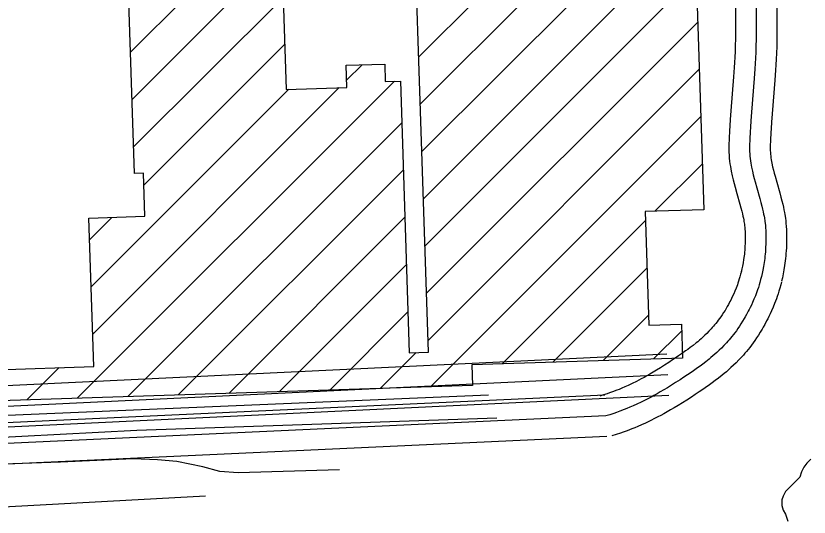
# Model space of a CAD drawing. Extents: x 3313442 to 3351311, y 721974 to 747360.
# Drawn here: x 3331244 to 3331818, y 727971 to 728335 of the extents above; entities that cross this region are included whole.
import ezdxf

# ---------------------------------------------------------------- set-up
doc = ezdxf.new("R2010")
doc.units = 0
for name, color, linetype in [('V-BLDG-OTLN', 7, 'Continuous'), ('V-RAIL-TRAK', 7, 'Continuous'), ('V-ROAD-CNTR', 7, 'Continuous'), ('V-TOPO-SHOR', 7, 'Continuous')]:
    doc.layers.add(name, color=color, linetype=linetype)

msp = doc.modelspace()

# ---------------------------------------------------------------- linework, layer by layer
at = {"layer": 'V-BLDG-OTLN'}
for p, q in [((3331535.34, 728304.79), (3331750.74, 728520.19)), ((3331536.46, 728270.56), (3331751.86, 728485.96)), ((3331537.59, 728236.32), (3331752.99, 728451.72)), ((3331326.63, 728308.21), (3331434.83, 728416.41)), ((3331538.71, 728202.09), (3331754.11, 728417.49)), ((3331327.75, 728273.97), (3331435.96, 728382.18)), ((3331539.83, 728167.86), (3331736.32, 728364.35)), ((3331328.87, 728239.74), (3331437.08, 728347.95)), ((3331540.95, 728133.63), (3331737.45, 728330.12)), ((3331336.37, 728211.88), (3331438.2, 728313.72)), ((3331483.11, 728287.91), (3331494.35, 728299.15)), ((3331542.08, 728099.39), (3331738.57, 728295.89)), ((3331288.1, 728057.55), (3331517.79, 728287.24)), ((3331298.2, 728138.36), (3331441.22, 728281.38)), ((3331299.32, 728104.12), (3331477.77, 728282.58)), ((3331543.98, 728065.94), (3331739.69, 728261.65)), ((3331324.65, 728058.75), (3331523.05, 728257.14)), ((3331706.4, 728193), (3331740.81, 728227.42)), ((3331361.21, 728059.95), (3331524.17, 728222.91)), ((3331297.08, 728172.59), (3331313.1, 728188.62)), ((3331397.76, 728061.14), (3331525.3, 728188.68)), ((3331595.82, 728082.43), (3331699.62, 728186.23)), ((3331434.32, 728062.34), (3331526.42, 728154.44)), ((3331632.38, 728083.63), (3331700.74, 728151.99)), ((3331470.87, 728063.54), (3331527.54, 728120.21)), ((3331668.93, 728084.82), (3331701.87, 728117.76)), ((3331705.48, 728086.02), (3331725.73, 728106.27)), ((3331507.43, 728064.74), (3331533.39, 728090.7)), ((3331251.55, 728056.35), (3331274.96, 728079.77))]:
    msp.add_line(p, q, dxfattribs=at)
for points in [[(3331229.1, 728078.26), (3331300.09, 728080.59), (3331296.57, 728188.08), (3331337.1, 728189.4), (3331336.08, 728220.61), (3331329.51, 728220.4), (3331315.35, 728652.03)], [(3331432.27, 728494.54), (3331439.27, 728281.31), (3331483.28, 728282.76), (3331482.75, 728298.77), (3331510.71, 728299.69), (3331511.13, 728287.02), (3331522.06, 728287.38), (3331528.51, 728090.54), (3331542.35, 728091), (3331526.84, 728563.99)], [(3331736.09, 728371.61), (3331741.9, 728194.17), (3331699.41, 728192.78), (3331702.1, 728110.56), (3331725.56, 728111.33), (3331726.37, 728086.71), (3331573.73, 728081.7), (3331574.21, 728066.93), (3331053.2, 728049.84)]]:
    msp.add_lwpolyline(points, dxfattribs=at)
at = {"layer": 'V-RAIL-TRAK'}
for points in [[(3330826.66, 728036.33), (3330903.9, 728040.64), (3331203.05, 728043.89), (3331585.87, 728060.08)], [(3331591.88, 728043.27), (3331331.32, 728034.16), (3331164.39, 728025.44), (3331139.01, 728023.39), (3331117.92, 728023.46), (3331085.41, 728025.72), (3331044.68, 728029.79), (3331026.46, 728031.28), (3331002.51, 728030.65), (3330913.25, 728027.03)], [(3330913.25, 728027.03), (3330980.74, 728008.93), (3331027.51, 727995.19), (3331056.07, 727986.51), (3331080, 727981.78), (3331105, 727977.77), (3331131.08, 727975.53), (3331181.12, 727976.07), (3331380.94, 727986.82)], [(3331478.08, 728005.84), (3331404.54, 728003.5), (3331391.4, 728004.58), (3331378.95, 728007.92), (3331360.28, 728011.78), (3331346.1, 728013.05), (3331328.63, 728013.62), (3331275.85, 728011.38), (3331151.61, 728006.96), (3331054.72, 728006.09), (3330980.74, 728008.93)]]:
    msp.add_lwpolyline(points, dxfattribs=at)
at = {"layer": 'V-ROAD-CNTR'}
for points in [[(3331764.7, 728347.62), (3331764.74, 728333.85), (3331764.74, 728327), (3331764.71, 728320.18), (3331764.69, 728317.81), (3331764.59, 728313.16), (3331764.44, 728308.8), (3331764.25, 728304.7), (3331764.03, 728300.83), (3331763.81, 728297.21), (3331763.33, 728290.33), (3331761.39, 728265.84), (3331760.94, 728259.61), (3331760.63, 728254.92), (3331760.43, 728251.36), (3331760.17, 728246.04), (3331759.96, 728240.59), (3331759.94, 728238.21), (3331759.99, 728235.85), (3331760.11, 728233.59), (3331760.29, 728231.43), (3331760.51, 728229.37), (3331760.77, 728227.41), (3331761.05, 728225.53), (3331761.36, 728223.73), (3331761.69, 728221.97), (3331762.37, 728218.76), (3331763.07, 728215.76), (3331763.77, 728213.02), (3331764.45, 728210.48), (3331765.72, 728205.93), (3331767.91, 728198.24), (3331768.66, 728195.52), (3331769.26, 728193.18), (3331769.75, 728191.18), (3331770.14, 728189.47), (3331770.45, 728188), (3331770.7, 728186.74), (3331770.88, 728185.71), (3331771.19, 728183.77), (3331771.36, 728182.41), (3331771.47, 728181.46), (3331771.6, 728179.95), (3331771.68, 728178.43), (3331771.73, 728176.58), (3331771.76, 728174.73), (3331771.76, 728172.94), (3331771.74, 728171.22), (3331771.69, 728169.55), (3331771.62, 728167.95), (3331771.53, 728166.4), (3331771.42, 728164.9), (3331771.3, 728163.45), (3331771.16, 728162.04), (3331771.01, 728160.74), (3331770.66, 728158.08), (3331770.27, 728155.64), (3331769.85, 728153.36), (3331769.41, 728151.23), (3331768.91, 728149.09)], [(3331779.7, 728347.67), (3331779.74, 728333.87), (3331779.74, 728326.97), (3331779.71, 728320.07), (3331779.69, 728317.58), (3331779.58, 728312.73), (3331779.42, 728308.2), (3331779.23, 728303.94), (3331779.01, 728299.95), (3331778.78, 728296.22), (3331778.29, 728289.21), (3331776.35, 728264.71), (3331775.91, 728258.58), (3331775.61, 728253.99), (3331775.41, 728250.55), (3331775.15, 728245.39), (3331774.96, 728240.23), (3331774.94, 728238.29), (3331774.98, 728236.42), (3331775.08, 728234.6), (3331775.22, 728232.85), (3331775.4, 728231.15), (3331775.62, 728229.51), (3331775.86, 728227.92), (3331776.12, 728226.39), (3331776.4, 728224.9), (3331777.01, 728222.02), (3331777.64, 728219.32), (3331778.28, 728216.8), (3331778.92, 728214.44), (3331780.16, 728210.01), (3331782.36, 728202.28), (3331783.15, 728199.38), (3331783.81, 728196.84), (3331784.35, 728194.62), (3331784.79, 728192.68), (3331785.15, 728190.98), (3331785.44, 728189.49), (3331785.67, 728188.19), (3331786.03, 728185.91), (3331786.26, 728184.2), (3331786.4, 728182.92), (3331786.56, 728180.99), (3331786.67, 728179.06), (3331786.73, 728176.92), (3331786.76, 728174.85), (3331786.76, 728172.84), (3331786.74, 728170.89), (3331786.68, 728169.01), (3331786.6, 728167.19), (3331786.5, 728165.42), (3331786.38, 728163.72), (3331786.23, 728162.06), (3331786.08, 728160.46), (3331785.9, 728158.91), (3331785.5, 728155.91), (3331785.06, 728153.11), (3331784.57, 728150.48), (3331784.06, 728148.01), (3331783.53, 728145.71)], [(3331794.7, 728347.72), (3331794.74, 728333.89), (3331794.74, 728326.94), (3331794.71, 728319.97), (3331794.68, 728317.34), (3331794.58, 728312.31), (3331794.41, 728307.59), (3331794.21, 728303.18), (3331793.98, 728299.08), (3331793.74, 728295.23), (3331793.24, 728288.1), (3331791.31, 728263.58), (3331790.87, 728257.55), (3331790.58, 728253.07), (3331790.39, 728249.75), (3331790.14, 728244.74), (3331789.96, 728239.86), (3331789.94, 728238.37), (3331789.97, 728236.98), (3331790.04, 728235.62), (3331790.16, 728234.27), (3331790.3, 728232.93), (3331790.47, 728231.62), (3331790.67, 728230.32), (3331790.89, 728229.04), (3331791.12, 728227.83), (3331791.65, 728225.28), (3331792.22, 728222.88), (3331792.8, 728220.58), (3331793.38, 728218.4), (3331794.59, 728214.09), (3331796.81, 728206.31), (3331797.65, 728203.24), (3331798.36, 728200.5), (3331798.95, 728198.06), (3331799.45, 728195.89), (3331799.85, 728193.96), (3331800.19, 728192.25), (3331800.47, 728190.68), (3331800.88, 728188.05), (3331801.15, 728185.99), (3331801.33, 728184.37), (3331801.53, 728182.04), (3331801.65, 728179.7), (3331801.73, 728177.26), (3331801.76, 728174.96), (3331801.76, 728172.73), (3331801.73, 728170.57), (3331801.67, 728168.47), (3331801.58, 728166.43), (3331801.47, 728164.45), (3331801.33, 728162.53), (3331801.17, 728160.68), (3331800.99, 728158.88), (3331800.79, 728157.08), (3331800.35, 728153.75), (3331799.84, 728150.57), (3331799.29, 728147.59), (3331798.71, 728144.8), (3331798.14, 728142.33)], [(3331768.99, 728149.39), (3331768.48, 728147.37), (3331768, 728145.63), (3331767.52, 728144), (3331767.04, 728142.47), (3331766.56, 728141.04), (3331766.09, 728139.7), (3331765.63, 728138.45), (3331765.2, 728137.31), (3331764.29, 728135.05), (3331763.45, 728133.12), (3331762.68, 728131.43), (3331761.97, 728129.95), (3331761.33, 728128.66), (3331760.77, 728127.56), (3331759.67, 728125.53), (3331758.83, 728124.04), (3331758.2, 728122.96), (3331757.18, 728121.26), (3331756.12, 728119.58), (3331755.13, 728118.06), (3331754.16, 728116.64), (3331753.22, 728115.31), (3331752.29, 728114.06), (3331751.39, 728112.88), (3331750.51, 728111.76), (3331749.64, 728110.7), (3331748.8, 728109.71), (3331747.98, 728108.76), (3331747.2, 728107.89), (3331745.57, 728106.15), (3331744.06, 728104.6), (3331742.6, 728103.19), (3331741.22, 728101.89), (3331739.89, 728100.7), (3331738.62, 728099.59), (3331737.41, 728098.57), (3331736.29, 728097.65), (3331734.03, 728095.86), (3331732.03, 728094.33), (3331730.23, 728093), (3331728.65, 728091.86), (3331725.71, 728089.8), (3331723.47, 728088.26), (3331721.75, 728087.11), (3331719.09, 728085.33), (3331716.38, 728083.55), (3331713.25, 728081.51), (3331710.36, 728079.67), (3331707.65, 728078.01), (3331705.13, 728076.49), (3331702.78, 728075.11), (3331700.57, 728073.85), (3331698.5, 728072.7), (3331696.56, 728071.65), (3331694.74, 728070.69), (3331693.07, 728069.83), (3331689.82, 728068.22), (3331687, 728066.89), (3331684.52, 728065.77), (3331682.34, 728064.83), (3331680.43, 728064.03), (3331678.78, 728063.37), (3331675.75, 728062.22), (3331673.5, 728061.41), (3331671.83, 728060.83), (3331669.23, 728059.98), (3331666.49, 728059.13)], [(3331783.53, 728145.71), (3331782.98, 728143.55), (3331782.43, 728141.53), (3331781.87, 728139.63), (3331781.31, 728137.86), (3331780.76, 728136.2), (3331780.22, 728134.64), (3331779.68, 728133.19), (3331779.16, 728131.82), (3331778.13, 728129.26), (3331777.16, 728127.03), (3331776.27, 728125.08), (3331775.45, 728123.37), (3331774.71, 728121.88), (3331774.04, 728120.57), (3331772.81, 728118.29), (3331771.85, 728116.59), (3331771.1, 728115.31), (3331769.95, 728113.39), (3331768.74, 728111.47), (3331767.6, 728109.72), (3331766.47, 728108.08), (3331765.37, 728106.52), (3331764.29, 728105.06), (3331763.23, 728103.67), (3331762.2, 728102.36), (3331761.18, 728101.12), (3331760.19, 728099.95), (3331759.22, 728098.83), (3331758.28, 728097.78), (3331756.42, 728095.78), (3331754.64, 728093.97), (3331752.96, 728092.33), (3331751.35, 728090.83), (3331749.83, 728089.46), (3331748.38, 728088.2), (3331747.01, 728087.05), (3331745.71, 728085.98), (3331743.24, 728084.02), (3331741.04, 728082.34), (3331739.08, 728080.89), (3331737.35, 728079.64), (3331734.26, 728077.47), (3331731.9, 728075.86), (3331730.11, 728074.65), (3331727.38, 728072.83), (3331724.6, 728071), (3331721.35, 728068.89), (3331718.31, 728066.96), (3331715.46, 728065.2), (3331712.79, 728063.59), (3331710.28, 728062.12), (3331707.93, 728060.78), (3331705.71, 728059.55), (3331703.63, 728058.42), (3331701.67, 728057.38), (3331699.83, 728056.44), (3331696.35, 728054.71), (3331693.28, 728053.27), (3331690.58, 728052.05), (3331688.2, 728051.02), (3331686.09, 728050.15), (3331684.24, 728049.4), (3331680.97, 728048.16), (3331678.49, 728047.26), (3331676.62, 728046.61), (3331673.78, 728045.68), (3331670.9, 728044.8)], [(3331798.07, 728142.02), (3331797.49, 728139.72), (3331796.86, 728137.43), (3331796.22, 728135.27), (3331795.59, 728133.25), (3331794.96, 728131.36), (3331794.34, 728129.59), (3331793.73, 728127.93), (3331793.12, 728126.33), (3331791.97, 728123.48), (3331790.87, 728120.94), (3331789.86, 728118.72), (3331788.93, 728116.79), (3331788.09, 728115.1), (3331787.31, 728113.59), (3331785.95, 728111.06), (3331784.87, 728109.13), (3331784.01, 728107.65), (3331782.72, 728105.52), (3331781.37, 728103.37), (3331780.07, 728101.39), (3331778.79, 728099.51), (3331777.52, 728097.73), (3331776.29, 728096.05), (3331775.07, 728094.46), (3331773.89, 728092.96), (3331772.73, 728091.54), (3331771.58, 728090.19), (3331770.47, 728088.91), (3331769.35, 728087.66), (3331767.26, 728085.41), (3331765.23, 728083.34), (3331763.31, 728081.48), (3331761.49, 728079.77), (3331759.76, 728078.23), (3331758.14, 728076.82), (3331756.61, 728075.52), (3331755.13, 728074.31), (3331752.45, 728072.18), (3331750.05, 728070.35), (3331747.93, 728068.78), (3331746.05, 728067.42), (3331742.81, 728065.15), (3331740.34, 728063.45), (3331738.46, 728062.19), (3331735.67, 728060.33), (3331732.82, 728058.45), (3331729.46, 728056.26), (3331726.27, 728054.24), (3331723.27, 728052.39), (3331720.45, 728050.69), (3331717.79, 728049.13), (3331715.28, 728047.71), (3331712.93, 728046.39), (3331710.7, 728045.19), (3331708.6, 728044.08), (3331706.59, 728043.05), (3331702.88, 728041.21), (3331699.57, 728039.65), (3331696.64, 728038.33), (3331694.05, 728037.21), (3331691.76, 728036.26), (3331689.71, 728035.44), (3331686.2, 728034.09), (3331683.49, 728033.12), (3331681.4, 728032.4), (3331678.32, 728031.39), (3331675.32, 728030.46)], [(3330510.69, 728031.94), (3331715.09, 728089.73)], [(3330496.56, 728016.25), (3331715.81, 728074.74)], [(3330572.78, 728004.89), (3331716.53, 728059.76)], [(3331670.21, 728059.78), (3331110.81, 728033.9), (3330757.52, 728019.07)], [(3331670.9, 728044.8), (3331111.47, 728018.92), (3330758.15, 728004.09)], [(3331671.6, 728029.81), (3331112.13, 728003.93), (3330758.78, 727989.1)]]:
    msp.add_lwpolyline(points, dxfattribs=at)
at = {"layer": 'V-TOPO-SHOR'}
msp.add_lwpolyline([(3331819.31, 728013.35), (3331816.46, 728010.52), (3331814.18, 728007.69), (3331812.47, 728004.29), (3331811.32, 728000.33), (3331809.04, 727998.06), (3331806.2, 727995.24), (3331803.35, 727992.41), (3331801.07, 727990.15), (3331799.36, 727986.75), (3331798.22, 727983.92), (3331798.2, 727979.95), (3331799.32, 727976.54), (3331801.02, 727973.7), (3331802.7, 727968.58)], dxfattribs=at)

doc.saveas('drawing.dxf')
